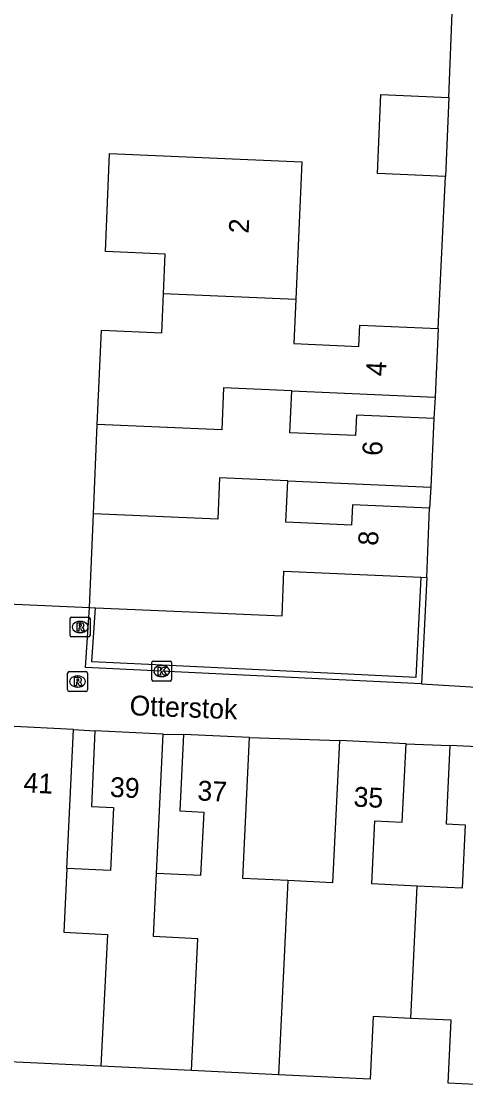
# Model space of a CAD drawing. Extents: x 162990 to 165007, y 383433 to 384336.
# Drawn here: x 164731 to 164753.4, y 383799.9 to 383853.6 of the extents above; entities that cross this region are included whole.
import ezdxf

# ---------------------------------------------------------------- set-up
doc = ezdxf.new("R2010")
doc.units = 0
for name, color, linetype in [('IMGEO_Kolk', 7, 'Continuous'), ('IMGEO_Muur', 7, 'Continuous'), ('IMGEO_Openbare_ruimte_label', 7, 'Continuous'), ('IMGEO_Pand', 7, 'Continuous'), ('IMGEO_Pand_nummerreeks', 7, 'Continuous'), ('IMGEO_Rioolput', 7, 'Continuous'), ('IMGEO_Voetpad_open', 7, 'Continuous')]:
    doc.layers.add(name, color=color, linetype=linetype)

msp = doc.modelspace()

# ---------------------------------------------------------------- linework, layer by layer
at = {"layer": 'IMGEO_Kolk'}
for p, q in [((164737.566, 383820.491), (164737.566, 383821.343)), ((164737.641, 383821.417), (164738.493, 383821.417)), ((164738.054, 383821.197), (164738.079, 383821.197)), ((164738.567, 383821.343), (164738.567, 383820.491)), ((164738.077, 383820.637), (164738.052, 383820.637)), ((164738.493, 383820.417), (164737.641, 383820.417))]:
    msp.add_line(p, q, dxfattribs=at)
for points in [[(164737.566, 383820.491), (164737.566, 383821.343)], [(164737.641, 383821.417), (164738.493, 383821.417)], [(164738.567, 383821.343), (164738.567, 383820.491)], [(164737.887, 383821.117), (164738.01, 383821.117), (164738.01, 383820.966), (164738.14, 383821.117), (164738.304, 383821.117), (164738.158, 383820.966), (164738.311, 383820.717), (164738.159, 383820.717), (164738.074, 383820.881), (164738.01, 383820.814), (164738.01, 383820.717), (164737.887, 383820.717), (164737.887, 383821.117)], [(164738.493, 383820.417), (164737.641, 383820.417)]]:
    msp.add_lwpolyline(points, dxfattribs=at)
for centre, start, end in [((164737.643, 383821.341), 91.552, 178.448), ((164737.643, 383821.341), 91.552, 178.448), ((164738.491, 383821.341), 1.552, 88.448), ((164738.491, 383821.341), 1.552, 88.448), ((164737.643, 383820.493), 181.552, 268.448), ((164737.643, 383820.493), 181.552, 268.448), ((164738.491, 383820.493), 271.552, 358.448), ((164738.491, 383820.493), 271.552, 358.448)]:
    msp.add_arc(centre, 0.0765, start, end, dxfattribs=at)
for centre, major_axis, ratio, start_param, end_param in [((164738.053, 383820.917), (-0.387, 0.002), 0.722429, 4.712389, 7.853982), ((164738.078, 383820.917), (-0.39, 0.002), 0.717154, 1.570796, 4.712389)]:
    msp.add_ellipse(centre, major_axis=major_axis, ratio=ratio, start_param=start_param, end_param=end_param, dxfattribs=at)
at = {"layer": 'IMGEO_Muur'}
for points in [[(164751.115, 383825.647), (164750.87, 383820.596), (164744.012, 383820.929), (164737.394, 383821.25), (164734.545, 383821.388), (164734.725, 383824.106)], [(164751.415, 383825.634), (164751.155, 383820.282)], [(164751.155, 383820.282), (164734.225, 383821.103), (164734.425, 383824.119)]]:
    msp.add_lwpolyline(points, dxfattribs=at)
at = {"layer": 'IMGEO_Pand'}
for points in [[(164752.366, 383845.824), (164748.936, 383845.972), (164749.107, 383849.944), (164752.537, 383849.796)], [(164752.537, 383849.796), (164752.366, 383845.824)], [(164738.152, 383839.93), (164738.237, 383841.908), (164735.228, 383842.038), (164735.441, 383846.979), (164745.123, 383846.562), (164744.825, 383839.64)], [(164734.821, 383833.325), (164735.026, 383838.083), (164738.067, 383837.952), (164738.152, 383839.93)], [(164738.152, 383839.93), (164744.825, 383839.64)], [(164744.825, 383839.64), (164744.729, 383837.407), (164748.001, 383837.266), (164748.047, 383838.339), (164751.993, 383838.169)], [(164751.993, 383838.169), (164751.845, 383834.713)], [(164744.617, 383835.024), (164741.179, 383835.172), (164741.089, 383833.06), (164734.821, 383833.325)], [(164751.773, 383833.627), (164747.878, 383833.795), (164747.834, 383832.775), (164744.526, 383832.917), (164744.617, 383835.024)], [(164744.617, 383835.024), (164751.845, 383834.713)], [(164751.773, 383833.627), (164751.625, 383830.183)], [(164734.628, 383828.835), (164734.821, 383833.325)], [(164744.414, 383830.493), (164740.985, 383830.642), (164740.895, 383828.56), (164734.628, 383828.835)], [(164751.565, 383829.12), (164747.677, 383829.287), (164747.633, 383828.267), (164744.325, 383828.409), (164744.414, 383830.493)], [(164744.414, 383830.493), (164751.625, 383830.183)], [(164734.425, 383824.119), (164734.628, 383828.835)], [(164751.415, 383825.634), (164751.565, 383829.12)], [(164734.725, 383824.106), (164737.511, 383823.986), (164744.131, 383823.702), (164744.227, 383825.943), (164751.115, 383825.647)], [(164751.115, 383825.647), (164751.415, 383825.634)], [(164734.425, 383824.119), (164734.725, 383824.106)], [(164733.618, 383817.971), (164730.32, 383818.137)], [(164733.29, 383810.983), (164733.618, 383817.971)], [(164734.706, 383817.907), (164734.523, 383814.101), (164735.64, 383814.047), (164735.487, 383810.877), (164733.29, 383810.983)], [(164738.145, 383817.742), (164734.706, 383817.907)], [(164737.807, 383810.724), (164738.145, 383817.742)], [(164739.173, 383817.726), (164738.988, 383813.88), (164740.182, 383813.822), (164740.028, 383810.618), (164737.807, 383810.724)], [(164742.495, 383817.566), (164739.173, 383817.726)], [(164744.418, 383810.367), (164742.154, 383810.476), (164742.495, 383817.566)], [(164747.022, 383817.415), (164746.678, 383810.259), (164744.418, 383810.367)], [(164750.377, 383817.254), (164747.022, 383817.415)], [(164750.93, 383810.096), (164748.65, 383810.206), (164748.803, 383813.378), (164750.188, 383813.312), (164750.377, 383817.254)], [(164752.582, 383817.164), (164752.391, 383813.231), (164753.362, 383813.184), (164753.209, 383809.987), (164750.93, 383810.096)], [(164756.052, 383816.999), (164752.582, 383817.164)], [(164733.29, 383810.983), (164733.138, 383807.766), (164735.328, 383807.661), (164735.003, 383801.024)], [(164739.57, 383800.804), (164739.881, 383807.441), (164737.651, 383807.548), (164737.807, 383810.724)], [(164744.418, 383810.367), (164743.954, 383800.593)], [(164750.609, 383803.433), (164750.93, 383810.096)], [(164735.003, 383801.024), (164730.024, 383801.263), (164730.165, 383804.18), (164728.094, 383804.28)], [(164750.609, 383803.433), (164748.719, 383803.524), (164748.568, 383800.371), (164743.954, 383800.593)], [(164757.312, 383799.943), (164752.496, 383800.175), (164752.648, 383803.335), (164750.609, 383803.433)], [(164739.57, 383800.804), (164735.003, 383801.024)], [(164743.954, 383800.593), (164739.57, 383800.804)]]:
    msp.add_lwpolyline(points, dxfattribs=at)
at = {"layer": 'IMGEO_Rioolput'}
for p, q in [((164733.455, 383822.71), (164733.455, 383823.562)), ((164733.53, 383823.636), (164734.382, 383823.636)), ((164733.943, 383823.416), (164733.968, 383823.416)), ((164734.456, 383823.562), (164734.456, 383822.71)), ((164733.966, 383822.856), (164733.941, 383822.856)), ((164734.382, 383822.636), (164733.53, 383822.636)), ((164733.325, 383819.966), (164733.325, 383820.818)), ((164733.4, 383820.892), (164734.252, 383820.892)), ((164733.813, 383820.672), (164733.838, 383820.672)), ((164734.326, 383820.818), (164734.326, 383819.966)), ((164733.836, 383820.112), (164733.811, 383820.112)), ((164734.252, 383819.892), (164733.4, 383819.892))]:
    msp.add_line(p, q, dxfattribs=at)
for points in [[(164733.455, 383822.71), (164733.455, 383823.562)], [(164733.53, 383823.636), (164734.382, 383823.636)], [(164734.044, 383823.334), (164733.792, 383823.336), (164733.792, 383822.936)], [(164734.456, 383823.562), (164734.456, 383822.71)], [(164733.792, 383822.936), (164733.916, 383822.936), (164733.916, 383823.098), (164733.927, 383823.098)], [(164733.97, 383823.255), (164733.916, 383823.255), (164733.916, 383823.174)], [(164733.916, 383823.174), (164733.968, 383823.174)], [(164733.974, 383823.069), (164734.045, 383822.936), (164734.185, 383822.936), (164734.12, 383823.062)], [(164734.382, 383822.636), (164733.53, 383822.636)], [(164733.325, 383819.966), (164733.325, 383820.818)], [(164733.4, 383820.892), (164734.252, 383820.892)], [(164734.326, 383820.818), (164734.326, 383819.966)], [(164733.914, 383820.59), (164733.662, 383820.592), (164733.662, 383820.192)], [(164733.662, 383820.192), (164733.786, 383820.192), (164733.786, 383820.354), (164733.797, 383820.354)], [(164733.84, 383820.511), (164733.786, 383820.511), (164733.786, 383820.43)], [(164733.786, 383820.43), (164733.838, 383820.43)], [(164733.844, 383820.325), (164733.915, 383820.192), (164734.055, 383820.192), (164733.99, 383820.318)], [(164734.252, 383819.892), (164733.4, 383819.892)]]:
    msp.add_lwpolyline(points, dxfattribs=at)
for centre, radius, start, end in [((164733.532, 383823.56), 0.0765, 91.552, 178.448), ((164733.532, 383823.56), 0.0765, 91.552, 178.448), ((164734.043, 383823.224), 0.109, 350.3612, 89.416), ((164734.38, 383823.56), 0.0765, 1.552, 88.448), ((164734.38, 383823.56), 0.0765, 1.552, 88.448), ((164733.926, 383823.045), 0.0533, 26.0293, 88.6989), ((164733.952, 383823.363), 0.19, 274.7715, 282.9687), ((164733.976, 383823.159), 0.0964, 77.0061, 93.1865), ((164733.99, 383823.216), 0.0378, 276.6634, 79.6772), ((164734.041, 383823.224), 0.112, 277.5842, 350.9817), ((164734.025, 383823.009), 0.108, 29.5134, 73.7905), ((164733.532, 383822.712), 0.0765, 181.552, 268.448), ((164733.532, 383822.712), 0.0765, 181.552, 268.448), ((164734.38, 383822.712), 0.0765, 271.552, 358.448), ((164734.38, 383822.712), 0.0765, 271.552, 358.448), ((164733.402, 383820.816), 0.0765, 91.552, 178.448), ((164733.402, 383820.816), 0.0765, 91.552, 178.448), ((164734.25, 383820.816), 0.0765, 1.552, 88.448), ((164734.25, 383820.816), 0.0765, 1.552, 88.448), ((164733.796, 383820.301), 0.0533, 26.0293, 88.6989), ((164733.822, 383820.619), 0.19, 274.7715, 282.9687), ((164733.846, 383820.415), 0.0964, 77.0061, 93.1865), ((164733.86, 383820.472), 0.0378, 276.6634, 79.6772), ((164733.913, 383820.48), 0.109, 350.3612, 89.416), ((164733.911, 383820.48), 0.112, 277.5842, 350.9817), ((164733.895, 383820.265), 0.108, 29.5134, 73.7905), ((164733.402, 383819.968), 0.0765, 181.552, 268.448), ((164733.402, 383819.968), 0.0765, 181.552, 268.448), ((164734.25, 383819.968), 0.0765, 271.552, 358.448), ((164734.25, 383819.968), 0.0765, 271.552, 358.448)]:
    msp.add_arc(centre, radius, start, end, dxfattribs=at)
for centre, major_axis, ratio, start_param, end_param in [((164733.942, 383823.136), (-0.387, 0.002), 0.722429, 4.712389, 7.853982), ((164733.967, 383823.136), (-0.39, 0.002), 0.717154, 1.570796, 4.712389), ((164733.812, 383820.392), (-0.387, 0.002), 0.722429, 4.712389, 7.853982), ((164733.837, 383820.392), (-0.39, 0.002), 0.717154, 1.570796, 4.712389)]:
    msp.add_ellipse(centre, major_axis=major_axis, ratio=ratio, start_param=start_param, end_param=end_param, dxfattribs=at)
at = {"layer": 'IMGEO_Voetpad_open'}
for points in [[(164752.537, 383849.796), (164752.901, 383859.202)], [(164751.993, 383838.169), (164752.366, 383845.824)], [(164751.845, 383834.713), (164751.773, 383833.627)], [(164751.625, 383830.183), (164751.565, 383829.12)], [(164701.726, 383825.586), (164734.425, 383824.119)], [(164751.155, 383820.282), (164756.121, 383819.979)], [(164733.618, 383817.971), (164734.706, 383817.907)], [(164738.145, 383817.742), (164739.173, 383817.726)], [(164742.495, 383817.566), (164747.022, 383817.415)], [(164750.377, 383817.254), (164752.582, 383817.164)]]:
    msp.add_lwpolyline(points, dxfattribs=at)

# ---------------------------------------------------------------- texts
at = {"layer": 'IMGEO_Openbare_ruimte_label'}
msp.add_text('Otterstok', height=1, rotation=357.8216, dxfattribs=at).set_placement((164736.437, 383818.697))
at = {"layer": 'IMGEO_Pand_nummerreeks'}
for s, rotation, p in [('2', 87.5357, (164742.445, 383842.933)), ('4', 87.2269, (164749.352, 383835.745)), ('6', 87.5393, (164749.17, 383831.739)), ('8', 87.5361, (164748.961, 383827.215)), ('41', 357.1185, (164731.091, 383814.815)), ('39', 357.2531, (164735.443, 383814.588)), ('37', 357.2425, (164739.85, 383814.409)), ('35', 357.2526, (164747.716, 383814.098))]:
    msp.add_text(s, height=1, rotation=rotation, dxfattribs=at).set_placement(p)

doc.saveas('drawing.dxf')
